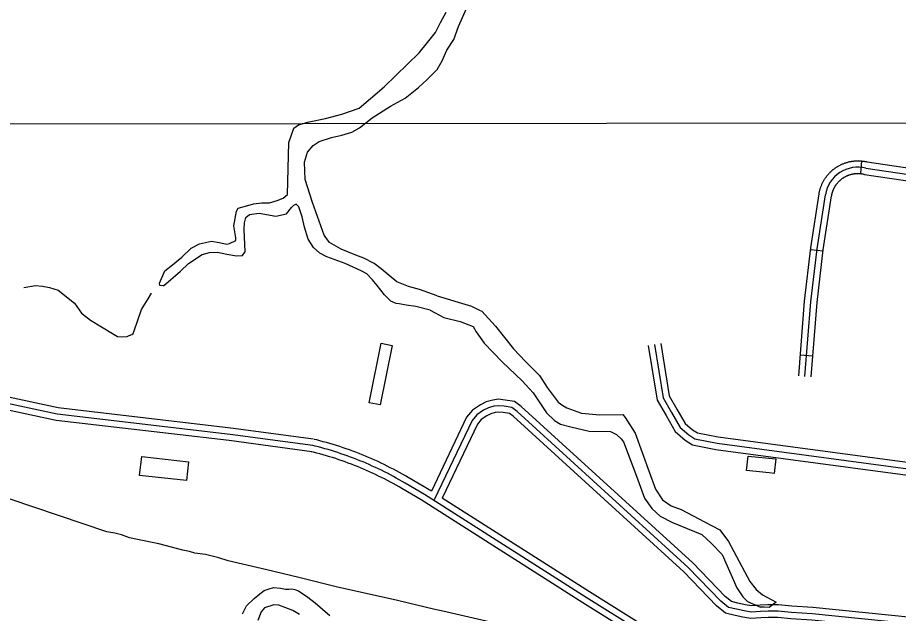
# Model space of a CAD drawing. Extents: x 3297735 to 3335592, y 670436 to 695807.
# Drawn here: x 3328762 to 3330846, y 683772 to 685182 of the extents above; entities that cross this region are included whole.
import ezdxf

# ---------------------------------------------------------------- set-up
doc = ezdxf.new("R2010")
doc.units = 0
for name, color, linetype in [('V-BLDG-OTLN', 7, 'Continuous'), ('V-GRID-MAJR', 7, 'Continuous'), ('V-ROAD-CNTR', 7, 'Continuous'), ('V-TOPO-SHOR', 7, 'Continuous'), ('V-UTIL-LINE', 7, 'Continuous')]:
    doc.layers.add(name, color=color, linetype=linetype)

msp = doc.modelspace()

# ---------------------------------------------------------------- linework, layer by layer
at = {"layer": 'V-BLDG-OTLN'}
for points in [[(3329647.9, 684406.4), (3329619.4, 684265.4), (3329593.3, 684270.6), (3329621.8, 684411.6)], [(3329055.3, 684143.4), (3329166, 684131), (3329161, 684086.2), (3329050.2, 684098.6)], [(3330540.4, 684104.5), (3330486.7, 684109.9), (3330490.2, 684144.2), (3330555.8, 684137.5), (3330552.3, 684103.3)]]:
    msp.add_lwpolyline(points, close=True, dxfattribs=at)
at = {"layer": 'V-GRID-MAJR'}
msp.add_lwpolyline([(3333388.2, 684936.3), (3332676.5, 684935.3), (3330154.9, 684931.8), (3328463.2, 684929.5), (3325367.2, 684925.5), (3322941.6, 684922.6), (3320771, 684920.2), (3318377.2, 684917.6), (3316653.7, 684915.8), (3314259.8, 684913.6), (3312823.6, 684912.3), (3310589.3, 684910.3), (3308642.2, 684908.8), (3305993.2, 684906.9), (3303248.2, 684905), (3301856.7, 684904.2)], dxfattribs=at)
at = {"layer": 'V-ROAD-CNTR'}
for p, q in [((3330759, 684842.9), (3330756.2, 684813.1)), ((3330638.2, 684633.4), (3330668, 684629.9)), ((3330614, 684384.1), (3330643.9, 684381.7))]:
    msp.add_line(p, q, dxfattribs=at)
for points in [[(3330610.1, 684334.2), (3330623.8, 684510.7), (3330638.6, 684637), (3330658.4, 684765.4), (3330658.6, 684766.4), (3330658.9, 684768), (3330659.2, 684769.6), (3330659.6, 684771.2), (3330660, 684772.8), (3330660.4, 684774.4), (3330660.8, 684776), (3330661.3, 684777.5), (3330661.7, 684779), (3330662.3, 684780.6), (3330662.8, 684782.1), (3330663.4, 684783.6), (3330664, 684785.1), (3330664.6, 684786.6), (3330665.2, 684788.1), (3330665.9, 684789.6), (3330666.6, 684791), (3330667.3, 684792.5), (3330668.1, 684794), (3330668.9, 684795.4), (3330669.6, 684796.8), (3330670.5, 684798.2), (3330671.3, 684799.6), (3330672.2, 684801), (3330673.1, 684802.3), (3330674, 684803.6), (3330675, 684805), (3330675.9, 684806.3), (3330676.9, 684807.6), (3330677.9, 684808.8), (3330678.9, 684810.1), (3330680, 684811.3), (3330681.1, 684812.5), (3330682.2, 684813.7), (3330683.3, 684814.9), (3330684.4, 684816), (3330685.6, 684817.2), (3330686.8, 684818.3), (3330687.9, 684819.4), (3330689.2, 684820.5), (3330690.4, 684821.6), (3330691.7, 684822.6), (3330692.9, 684823.6), (3330694.2, 684824.6), (3330695.5, 684825.5), (3330696.9, 684826.5), (3330698.2, 684827.4), (3330699.5, 684828.3), (3330700.9, 684829.2), (3330702.3, 684830), (3330703.7, 684830.8), (3330705.1, 684831.7), (3330706.5, 684832.4), (3330708, 684833.2), (3330709.4, 684833.9), (3330710.9, 684834.6), (3330712.4, 684835.3), (3330713.9, 684835.9), (3330715.3, 684836.5), (3330716.9, 684837.2), (3330718.4, 684837.7), (3330719.9, 684838.2), (3330721.5, 684838.8), (3330723, 684839.3), (3330724.6, 684839.7), (3330726.1, 684840.1), (3330727.7, 684840.6), (3330729.3, 684840.9), (3330730.9, 684841.3), (3330732.4, 684841.6), (3330734, 684841.9), (3330735.7, 684842.2), (3330737.2, 684842.4), (3330738.9, 684842.6), (3330740.5, 684842.8), (3330742.1, 684843), (3330743.7, 684843.1), (3330745.3, 684843.2), (3330747, 684843.3), (3330748.6, 684843.3), (3330750.2, 684843.3), (3330751.8, 684843.3), (3330753.5, 684843.3), (3330755.1, 684843.2), (3330756.7, 684843.1), (3330758.3, 684843), (3330759.9, 684842.8), (3330761.5, 684842.7), (3330763.2, 684842.4), (3330764.7, 684842.2), (3330766.4, 684841.9), (3330768, 684841.6), (3330769.5, 684841.3), (3330771.1, 684841), (3330771.9, 684840.8), (3330894.2, 684822.8)], [(3330640, 684331.9), (3330653.7, 684507.8), (3330668.3, 684632.9), (3330688.1, 684760.6), (3330688.2, 684761.2), (3330688.4, 684762.3), (3330688.6, 684763.4), (3330688.8, 684764.5), (3330689.1, 684765.5), (3330689.4, 684766.6), (3330689.6, 684767.6), (3330690, 684768.7), (3330690.3, 684769.8), (3330690.6, 684770.8), (3330691, 684771.9), (3330691.4, 684772.9), (3330691.8, 684773.9), (3330692.2, 684774.9), (3330692.6, 684775.9), (3330693.1, 684776.9), (3330693.6, 684777.9), (3330694.1, 684778.9), (3330694.6, 684779.8), (3330695.1, 684780.9), (3330695.6, 684781.8), (3330696.2, 684782.8), (3330696.8, 684783.7), (3330697.4, 684784.6), (3330698, 684785.5), (3330698.6, 684786.4), (3330699.2, 684787.3), (3330699.9, 684788.2), (3330700.6, 684789.1), (3330701.2, 684789.9), (3330701.9, 684790.8), (3330702.7, 684791.7), (3330703.4, 684792.5), (3330704.1, 684793.2), (3330704.9, 684794.1), (3330705.7, 684794.9), (3330706.4, 684795.6), (3330707.2, 684796.4), (3330708.1, 684797.1), (3330708.9, 684797.9), (3330709.7, 684798.5), (3330710.6, 684799.3), (3330711.4, 684800), (3330712.3, 684800.6), (3330713.2, 684801.3), (3330714.1, 684801.9), (3330715, 684802.5), (3330715.9, 684803.2), (3330716.8, 684803.7), (3330717.8, 684804.3), (3330718.7, 684804.9), (3330719.6, 684805.4), (3330720.6, 684805.9), (3330721.6, 684806.5), (3330722.6, 684806.9), (3330723.6, 684807.4), (3330724.6, 684807.9), (3330725.6, 684808.3), (3330726.6, 684808.7), (3330727.6, 684809.1), (3330728.6, 684809.5), (3330729.7, 684809.9), (3330730.7, 684810.2), (3330731.8, 684810.6), (3330732.8, 684810.9), (3330733.9, 684811.2), (3330735, 684811.5), (3330736, 684811.7), (3330737.1, 684812), (3330738.2, 684812.2), (3330739.3, 684812.4), (3330740.3, 684812.6), (3330741.5, 684812.7), (3330742.5, 684812.9), (3330743.6, 684813), (3330744.7, 684813.1), (3330745.8, 684813.2), (3330746.9, 684813.2), (3330748, 684813.3), (3330749.1, 684813.3), (3330750.2, 684813.3), (3330751.3, 684813.3), (3330752.4, 684813.3), (3330753.5, 684813.2), (3330754.6, 684813.2), (3330755.7, 684813.1), (3330756.8, 684813), (3330757.9, 684812.9), (3330759, 684812.7), (3330760.1, 684812.6), (3330761.1, 684812.4), (3330762.2, 684812.2), (3330763.3, 684812), (3330764.4, 684811.7), (3330766.2, 684811.3), (3330890.1, 684793.1)], [(3330769.1, 684826), (3330892.2, 684807.9), (3330947.8, 684801), (3330977.7, 684797.9), (3331012.9, 684797.6), (3331157, 684803.3), (3331183.1, 684802.6), (3331214.9, 684797.6), (3331236.1, 684794.7), (3331265, 684789.1), (3331329.4, 684773.4)], [(3330625, 684333.1), (3330638.7, 684509.3), (3330653.5, 684634.9), (3330673.3, 684763)], [(3329462.1, 684184.2), (3329266.1, 684210.6), (3328857.6, 684258.4), (3327515.6, 684546.4)], [(3329460.1, 684169.3), (3329264.3, 684195.7), (3328855.1, 684243.6), (3327512.5, 684531.8)], [(3329458.1, 684154.4), (3329262.4, 684180.9), (3328852.7, 684228.8), (3327509.3, 684517.1)], [(3330253.9, 684405.8), (3330274.8, 684277.1), (3330296.1, 684240.2), (3330317.8, 684202.5), (3330341.1, 684182.2), (3330359.1, 684170.9), (3330414.4, 684160.2), (3331222.6, 684051.8)], [(3330268.7, 684408.2), (3330289.1, 684282.2), (3330309.1, 684247.7), (3330329.6, 684212.1), (3330350, 684194.3), (3330364.7, 684185.1), (3330416.8, 684175), (3331239.3, 684064.7)], [(3330283.5, 684410.6), (3330303.5, 684287.3), (3330322.1, 684255.2), (3330341.3, 684221.8), (3330359, 684206.3), (3330370.3, 684199.3), (3330419.2, 684189.8), (3331226.4, 684081.5)], [(3331182.6, 683726.5), (3331118.7, 683737.6), (3330643.6, 683785.9), (3330593.9, 683789.2), (3330562.6, 683792), (3330537.4, 683792.3), (3330519.2, 683791.1), (3330498.7, 683790.2), (3330483.8, 683792.6), (3330466, 683796.3), (3330450.8, 683799.9), (3330436.1, 683812.1), (3330359.2, 683891.8), (3329953.3, 684262.1), (3329937.2, 684273.4), (3329915.1, 684277.1), (3329899.7, 684278.8), (3329886, 684277), (3329870.4, 684272.8), (3329856.8, 684265.6), (3329838.2, 684253.3), (3329824.3, 684236.4), (3329741, 684061.1)], [(3331194.3, 683697.1), (3331195.7, 683709), (3331116.7, 683722.7), (3330642.3, 683771), (3330592.8, 683774.3), (3330561.8, 683777), (3330537.8, 683777.3), (3330520, 683776.2), (3330497.8, 683775.2), (3330481.1, 683777.8), (3330462.8, 683781.7), (3330443.9, 683786.1), (3330425.9, 683801.1), (3330348.8, 683881), (3329943.9, 684250.3), (3329931.4, 684259.1), (3329913, 684262.2), (3329899.8, 684263.7), (3329888.9, 684262.2), (3329875.9, 684258.7), (3329864.5, 684252.7), (3329848.4, 684242), (3329837, 684228.3), (3329747.8, 684040.6)], [(3331179.2, 683696.6), (3331114.7, 683707.9), (3330641.1, 683756), (3330591.6, 683759.3), (3330561, 683762), (3330538.2, 683762.3), (3330520.8, 683761.2), (3330497, 683760.1), (3330478.3, 683763), (3330459.5, 683767), (3330437.1, 683772.3), (3330415.7, 683790.1), (3330338.3, 683870.3), (3329934.5, 684238.6), (3329925.5, 684244.9), (3329910.9, 684247.3), (3329900, 684248.6), (3329891.9, 684247.5), (3329881.5, 684244.7), (3329872.1, 684239.7), (3329858.5, 684230.8), (3329849.8, 684220.2), (3329766.3, 684044.6)], [(3329678.6, 684080.4), (3329671.7, 684084.5), (3329664.8, 684088.4), (3329657.8, 684092.3), (3329650.9, 684096.1), (3329643.8, 684099.9), (3329636.8, 684103.6), (3329629.7, 684107.2), (3329622.5, 684110.7), (3329615.4, 684114.2), (3329608.2, 684117.6), (3329600.9, 684120.9), (3329593.7, 684124.1), (3329586.4, 684127.3), (3329579, 684130.4), (3329571.7, 684133.4), (3329564.3, 684136.4), (3329556.8, 684139.3), (3329549.4, 684142.1), (3329541.9, 684144.8), (3329534.4, 684147.5), (3329526.9, 684150), (3329519.3, 684152.5), (3329511.7, 684155), (3329504.1, 684157.3), (3329496.5, 684159.6), (3329488.8, 684161.8), (3329481.2, 684163.9), (3329473.5, 684165.9), (3329465.7, 684167.9), (3329460.1, 684169.3)], [(3329686.2, 684093.4), (3329679.2, 684097.4), (3329672.2, 684101.5), (3329665.1, 684105.4), (3329658, 684109.3), (3329650.8, 684113.2), (3329643.6, 684116.9), (3329636.4, 684120.6), (3329629.1, 684124.2), (3329621.8, 684127.7), (3329614.5, 684131.2), (3329607.1, 684134.6), (3329599.7, 684137.9), (3329592.3, 684141.1), (3329584.8, 684144.3), (3329577.3, 684147.3), (3329569.8, 684150.4), (3329562.2, 684153.3), (3329554.6, 684156.1), (3329547, 684158.9), (3329539.3, 684161.6), (3329531.7, 684164.3), (3329523.9, 684166.8), (3329516.2, 684169.3), (3329508.5, 684171.7), (3329500.7, 684174), (3329492.9, 684176.2), (3329485.1, 684178.4), (3329477.2, 684180.5), (3329469.4, 684182.5), (3329463.7, 684183.9)], [(3329671, 684067.5), (3329664.2, 684071.5), (3329657.4, 684075.4), (3329650.6, 684079.2), (3329643.7, 684082.9), (3329636.8, 684086.6), (3329629.9, 684090.2), (3329622.9, 684093.8), (3329616, 684097.2), (3329608.9, 684100.6), (3329601.8, 684104), (3329594.7, 684107.2), (3329587.6, 684110.4), (3329580.5, 684113.5), (3329573.3, 684116.6), (3329566, 684119.5), (3329558.8, 684122.4), (3329551.5, 684125.3), (3329544.2, 684128), (3329536.8, 684130.7), (3329529.5, 684133.3), (3329522.1, 684135.8), (3329514.7, 684138.3), (3329507.2, 684140.7), (3329499.8, 684143), (3329492.3, 684145.2), (3329484.8, 684147.3), (3329477.2, 684149.4), (3329469.7, 684151.4), (3329462.1, 684153.4), (3329456.5, 684154.7)], [(3329741, 684061.1), (3329686.2, 684093.4)], [(3330838.9, 683310.6), (3330588.2, 683322.1), (3330565.6, 683323.9), (3330549.2, 683329.7), (3330536.5, 683339.9), (3330526.1, 683357.9), (3330517.6, 683380.8), (3330516.1, 683405.9), (3330513.7, 683456.3), (3330513.6, 683492.2), (3330510.1, 683503.1), (3330506, 683513.8), (3330503, 683521.1), (3330499.6, 683529.2), (3330492, 683542.4), (3330484.4, 683552.8), (3330475.5, 683559.2), (3330463.4, 683569.1), (3330098.9, 683797.3), (3329716.9, 684040.5), (3329671, 684067.5)], [(3330839.5, 683325.6), (3330589.1, 683337.1), (3330568.7, 683338.7), (3330556.6, 683343), (3330548.1, 683349.8), (3330539.8, 683364.3), (3330532.5, 683383.9), (3330531.1, 683406.7), (3330528.7, 683456.7), (3330528.6, 683494.6), (3330524.2, 683508.1), (3330519.9, 683519.3), (3330516.9, 683526.9), (3330513, 683535.9), (3330504.6, 683550.6), (3330495.2, 683563.6), (3330484.7, 683571.2), (3330472.1, 683581.3), (3330106.9, 683810), (3329724.7, 684053.3), (3329678.6, 684080.4)], [(3330840.2, 683340.5), (3330590.1, 683352.1), (3330571.8, 683353.5), (3330564, 683356.3), (3330559.7, 683359.8), (3330553.4, 683370.7), (3330547.3, 683387), (3330546.1, 683407.5), (3330543.7, 683457.1), (3330543.6, 683496.9), (3330538.4, 683513.1), (3330533.9, 683524.8), (3330530.7, 683532.6), (3330526.5, 683542.6), (3330517.2, 683558.7), (3330505.9, 683574.3), (3330493.8, 683583.1), (3330480.8, 683593.6), (3330114.9, 683822.7), (3329766.3, 684044.6)]]:
    msp.add_lwpolyline(points, dxfattribs=at)
msp.add_arc((3330750.2, 684750.3), 78, 76.0252, 170.6411, dxfattribs=at)
at = {"layer": 'V-TOPO-SHOR'}
for points in [[(3329106.6, 684547.4), (3329098.2, 684548.3), (3329097.1, 684553.4), (3329109.7, 684583.2), (3329127.8, 684596.8), (3329149.9, 684615.2), (3329172.7, 684636.2), (3329192.2, 684646.5), (3329220.4, 684653.5), (3329238.7, 684650.2), (3329256.9, 684645.7), (3329263, 684647.7), (3329277.7, 684654.6), (3329277.7, 684661.3), (3329273.4, 684689.6), (3329279.9, 684724), (3329283.2, 684731.5), (3329306.1, 684737.7), (3329319.6, 684741.2), (3329339.8, 684744.1), (3329358, 684744.2), (3329376.1, 684749.7), (3329390.2, 684755.2), (3329400.3, 684763.4), (3329403.4, 684886.8), (3329415.3, 684920.6), (3329426.7, 684928.8), (3329451.6, 684935.7), (3329490.6, 684943.4), (3329529, 684953.8), (3329570, 684967.6), (3329628.9, 685018.7), (3329711.9, 685098.8), (3329732, 685123.3), (3329750.7, 685147), (3329762.6, 685170.7), (3329775.9, 685195.1)], [(3329442.5, 684798.8), (3329440.2, 684839.9), (3329447.4, 684863.5), (3329460.8, 684879.8), (3329475.5, 684889.4), (3329504.5, 684898.4), (3329528.7, 684903.9), (3329552.9, 684911.5), (3329570.4, 684921.1), (3329600.5, 684944.9), (3329644.1, 684972.9), (3329678.4, 684991.4), (3329710.5, 685017.2), (3329730.6, 685035.6), (3329754.7, 685059.4), (3329766, 685079.7), (3329777.3, 685105.4), (3329793.9, 685130.5), (3329805.2, 685161.6), (3329823.7, 685203.5)], [(3329754.8, 684524.1), (3329712.8, 684538.6), (3329686.5, 684545.8), (3329659.4, 684557), (3329641.1, 684571.7), (3329622.1, 684587.8), (3329605.8, 684600.4), (3329580.8, 684613.1), (3329561.9, 684620.3), (3329527.4, 684634.2), (3329499.6, 684650.2), (3329487.3, 684667), (3329459.8, 684745), (3329442.5, 684798.8)], [(3329106.6, 684547.4), (3329146.8, 684582.1), (3329166.2, 684600.5), (3329198.4, 684621.6), (3329215.9, 684626.5), (3329234.8, 684627.3), (3329257.1, 684622.7), (3329280, 684618.2), (3329293.5, 684619), (3329299.5, 684627.1), (3329300.2, 684627.8), (3329297.8, 684680.4), (3329298.3, 684696.5), (3329301.6, 684709.4), (3329310.3, 684716.2), (3329333.2, 684719.7), (3329373, 684711.9), (3329397.9, 684718.2), (3329410, 684733.1), (3329414.7, 684737.9)], [(3329738.2, 684489.5), (3329703.7, 684498.7), (3329681.4, 684501.9), (3329664.6, 684504.5), (3329657.1, 684505.8), (3329644.9, 684511.1), (3329630, 684525.8), (3329612.3, 684547.9), (3329601.4, 684561.3), (3329587.8, 684576), (3329574.3, 684582.7), (3329537.1, 684599.9), (3329493.1, 684615.8), (3329476.9, 684625.1), (3329461.9, 684637.8), (3329449.6, 684657.9), (3329440.7, 684686.2), (3329435.1, 684710.4), (3329426.8, 684734.6), (3329420.7, 684740.6), (3329414.7, 684737.9)], [(3328776.3, 684543.4), (3328803.9, 684548.5), (3328820.8, 684546.6), (3328837, 684543.3), (3328857.2, 684536.8), (3328896.6, 684506.7), (3328912.9, 684482.6), (3328934, 684465.9), (3328986.1, 684434.6), (3328997.6, 684427.2), (3329007.8, 684426.7), (3329020.6, 684427.4), (3329025.3, 684429.5), (3329032, 684432.2), (3329035.4, 684434.3), (3329037.3, 684441), (3329055.1, 684491.7), (3329070.5, 684516.8), (3329078.3, 684529.7)], [(3329754.8, 684524.1), (3329835.6, 684499), (3329856.4, 684488.8), (3329860.6, 684487.4), (3329892.2, 684451.8), (3329934.8, 684398), (3329963.7, 684368.1), (3329996.8, 684335.4), (3330014.5, 684307.1), (3330040.5, 684271.7), (3330051.6, 684264.5), (3330061.3, 684258.7), (3330096.1, 684245.6), (3330139.5, 684242.1), (3330194.1, 684242.6), (3330199.6, 684235.5), (3330222.8, 684198.7), (3330256.3, 684107.2), (3330271.1, 684066.4), (3330287.5, 684040.9), (3330308.2, 684026.6), (3330331.9, 684017.8), (3330387.4, 683988.9), (3330423.6, 683970.1), (3330444.1, 683941.8), (3330494.4, 683847.2), (3330509.5, 683828.7), (3330524.7, 683815.9), (3330556.6, 683798.6), (3330539.9, 683785.8), (3330528.4, 683786.4), (3330520, 683786.6)], [(3329738.2, 684489.5), (3329770.1, 684472.2), (3329809.1, 684463.2), (3329839.8, 684451.5), (3329846.6, 684438.8), (3329865.7, 684411.9), (3329908.4, 684367.8), (3329955.3, 684322.2), (3329981.4, 684293.8), (3330012.9, 684247.1), (3330032.2, 684228.6), (3330046.1, 684220), (3330071.2, 684214), (3330114.4, 684203.5), (3330164.8, 684202.7), (3330178.7, 684195.5), (3330189.7, 684185.5), (3330195.2, 684178.4), (3330226.1, 684096.7), (3330244.9, 684044.6), (3330262.7, 684020.5), (3330282, 684002), (3330311.2, 683987.5), (3330380.7, 683958.4), (3330402.8, 683938.5), (3330429, 683911.4), (3330464.1, 683832.5), (3330477.8, 683811.3), (3330488.8, 683799.9), (3330520, 683786.6)], [(3329294, 683771.1), (3329302.9, 683790), (3329321.8, 683806.9), (3329334.5, 683818), (3329345, 683826.1), (3329356.7, 683830.4), (3329367.4, 683833.2), (3329383.4, 683831.4), (3329395.5, 683829.2), (3329403.6, 683829.6), (3329409.5, 683829.8), (3329417.8, 683828.8), (3329426.1, 683825.1), (3329448.7, 683810.5), (3329465.4, 683796.9), (3329500.2, 683766.9)], [(3329428.4, 683769.6), (3329413.1, 683779), (3329396.6, 683785.5), (3329380.1, 683791.4), (3329368.2, 683792.2), (3329346.1, 683785.1), (3329338, 683775.5), (3329330.2, 683755.1)]]:
    msp.add_lwpolyline(points, dxfattribs=at)
at = {"layer": 'V-UTIL-LINE'}
msp.add_lwpolyline([(3330004.1, 683723), (3329767.6, 683777.3), (3329748.7, 683780.9), (3329660.3, 683802.6), (3329515.2, 683835.1), (3329426.9, 683856.8), (3329351.2, 683874.9), (3329259.7, 683896.6), (3329237.7, 683903.8), (3329206.1, 683911.1), (3329180.9, 683914.7), (3329168.3, 683918.3), (3329152.5, 683921.9), (3329095.7, 683936.4), (3329045.2, 683947.2), (3329026.3, 683950.8), (3329007.4, 683958.1), (3328991.6, 683961.7), (3328972.7, 683965.3), (3328628.8, 684081.2)], dxfattribs=at)

doc.saveas('drawing.dxf')
